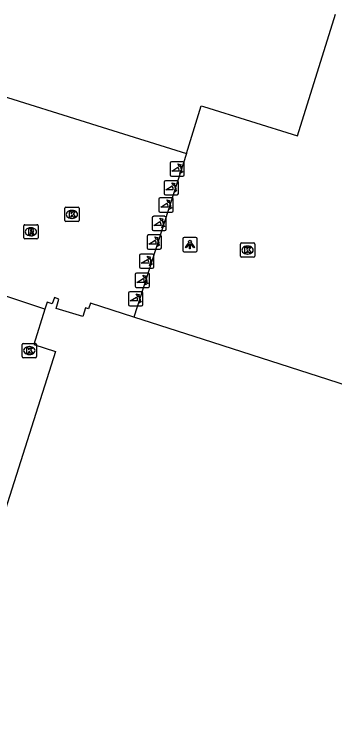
# Model space of a CAD drawing. Extents: x 160676 to 161153, y 383244 to 383713.
# Drawn here: x 160986.72 to 161009.23, y 383334 to 383383.25 of the extents above; entities that cross this region are included whole.
import ezdxf

# ---------------------------------------------------------------- set-up
doc = ezdxf.new("R2010")
doc.units = 0
for name, color, linetype in [('IMGEO_Kolk', 7, 'Continuous'), ('IMGEO_Lichtpunt', 7, 'Continuous'), ('IMGEO_Pand', 7, 'Continuous'), ('IMGEO_Poller', 7, 'Continuous'), ('IMGEO_Rijbaan_lokaal_open', 7, 'Continuous'), ('IMGEO_Rioolput', 7, 'Continuous')]:
    doc.layers.add(name, color=color, linetype=linetype)

msp = doc.modelspace()

# ---------------------------------------------------------------- linework, layer by layer
at = {"layer": 'IMGEO_Kolk'}
for p, q in [((160990.278, 383368.783), (160990.278, 383369.635)), ((160990.353, 383369.709), (160991.205, 383369.709)), ((160991.279, 383369.635), (160991.279, 383368.783)), ((160990.766, 383369.489), (160990.791, 383369.489)), ((160991.205, 383368.709), (160990.353, 383368.709)), ((160990.789, 383368.929), (160990.764, 383368.929)), ((161002.676, 383367.208), (161003.528, 383367.208)), ((161002.601, 383366.282), (161002.601, 383367.134)), ((161003.089, 383366.988), (161003.114, 383366.988)), ((161003.602, 383367.134), (161003.602, 383366.282)), ((161003.528, 383366.208), (161002.676, 383366.208)), ((161003.112, 383366.428), (161003.087, 383366.428)), ((160987.289, 383359.244), (160987.289, 383360.096)), ((160987.364, 383360.17), (160988.216, 383360.17)), ((160987.777, 383359.95), (160987.802, 383359.95)), ((160988.29, 383360.096), (160988.29, 383359.244)), ((160987.8, 383359.39), (160987.775, 383359.39)), ((160988.216, 383359.17), (160987.364, 383359.17))]:
    msp.add_line(p, q, dxfattribs=at)
for points in [[(160990.278, 383368.783), (160990.278, 383369.635)], [(160990.353, 383369.709), (160991.205, 383369.709)], [(160991.279, 383369.635), (160991.279, 383368.783)], [(160990.599, 383369.409), (160990.722, 383369.409), (160990.722, 383369.258), (160990.852, 383369.409), (160991.016, 383369.409), (160990.87, 383369.258), (160991.023, 383369.009), (160990.871, 383369.009), (160990.786, 383369.173), (160990.722, 383369.106), (160990.722, 383369.009), (160990.599, 383369.009), (160990.599, 383369.409)], [(160991.205, 383368.709), (160990.353, 383368.709)], [(161002.676, 383367.208), (161003.528, 383367.208)], [(161002.601, 383366.282), (161002.601, 383367.134)], [(161002.922, 383366.908), (161003.045, 383366.908), (161003.045, 383366.757), (161003.175, 383366.908), (161003.339, 383366.908), (161003.193, 383366.757), (161003.346, 383366.508), (161003.194, 383366.508), (161003.109, 383366.672), (161003.045, 383366.605), (161003.045, 383366.508), (161002.922, 383366.508), (161002.922, 383366.908)], [(161003.602, 383367.134), (161003.602, 383366.282)], [(161003.528, 383366.208), (161002.676, 383366.208)], [(160987.289, 383359.244), (160987.289, 383360.096)], [(160987.364, 383360.17), (160988.216, 383360.17)], [(160987.61, 383359.87), (160987.733, 383359.87), (160987.733, 383359.719), (160987.863, 383359.87), (160988.027, 383359.87), (160987.881, 383359.719), (160988.034, 383359.47), (160987.882, 383359.47), (160987.797, 383359.634), (160987.733, 383359.567), (160987.733, 383359.47), (160987.61, 383359.47), (160987.61, 383359.87)], [(160988.29, 383360.096), (160988.29, 383359.244)], [(160988.216, 383359.17), (160987.364, 383359.17)]]:
    msp.add_lwpolyline(points, dxfattribs=at)
for centre, start, end in [((160990.355, 383369.633), 91.552, 178.448), ((160990.355, 383369.633), 91.552, 178.448), ((160991.203, 383369.633), 1.552, 88.448), ((160991.203, 383369.633), 1.552, 88.448), ((160990.355, 383368.785), 181.552, 268.448), ((160990.355, 383368.785), 181.552, 268.448), ((160991.203, 383368.785), 271.552, 358.448), ((160991.203, 383368.785), 271.552, 358.448), ((161002.678, 383367.132), 91.552, 178.448), ((161002.678, 383367.132), 91.552, 178.448), ((161003.526, 383367.132), 1.552, 88.448), ((161003.526, 383367.132), 1.552, 88.448), ((161002.678, 383366.284), 181.552, 268.448), ((161002.678, 383366.284), 181.552, 268.448), ((161003.526, 383366.284), 271.552, 358.448), ((161003.526, 383366.284), 271.552, 358.448), ((160987.366, 383360.094), 91.552, 178.448), ((160987.366, 383360.094), 91.552, 178.448), ((160988.214, 383360.094), 1.552, 88.448), ((160988.214, 383360.094), 1.552, 88.448), ((160987.366, 383359.246), 181.552, 268.448), ((160987.366, 383359.246), 181.552, 268.448), ((160988.214, 383359.246), 271.552, 358.448), ((160988.214, 383359.246), 271.552, 358.448)]:
    msp.add_arc(centre, 0.0765, start, end, dxfattribs=at)
for centre, major_axis, ratio, start_param, end_param in [((160990.765, 383369.209), (-0.387, 0.002), 0.722429, 4.712389, 7.853982), ((160990.79, 383369.209), (-0.39, 0.002), 0.717154, 1.570796, 4.712389), ((161003.088, 383366.708), (-0.387, 0.002), 0.722429, 4.712389, 7.853982), ((161003.113, 383366.708), (-0.39, 0.002), 0.717154, 1.570796, 4.712389), ((160987.776, 383359.67), (-0.387, 0.002), 0.722429, 4.712389, 7.853982), ((160987.801, 383359.67), (-0.39, 0.002), 0.717154, 1.570796, 4.712389)]:
    msp.add_ellipse(centre, major_axis=major_axis, ratio=ratio, start_param=start_param, end_param=end_param, dxfattribs=at)
at = {"layer": 'IMGEO_Lichtpunt'}
for p, q in [((160998.563, 383367.498), (160998.563, 383366.691)), ((160998.563, 383367.498), (160998.563, 383366.691)), ((160999.465, 383367.593), (160998.657, 383367.593)), ((160999.465, 383367.593), (160998.657, 383367.593)), ((160999.559, 383366.691), (160999.559, 383367.498)), ((160999.559, 383366.691), (160999.559, 383367.498)), ((160998.657, 383366.597), (160999.465, 383366.597)), ((160998.657, 383366.597), (160999.465, 383366.597))]:
    msp.add_line(p, q, dxfattribs=at)
for points in [[(160998.937, 383367.162), (160998.976, 383367.134), (160998.788, 383366.872), (160998.75, 383366.899), (160998.937, 383367.162)], [(160999.149, 383367.134), (160999.187, 383367.161), (160999.374, 383366.899), (160999.335, 383366.871), (160999.149, 383367.134)], [(160999.039, 383367.114), (160999.086, 383367.114), (160999.086, 383366.792), (160999.039, 383366.792), (160999.039, 383367.114)]]:
    msp.add_lwpolyline(points, dxfattribs=at)
msp.add_circle((160999.062, 383367.296), 0.0994, dxfattribs=at)
for centre, start, end in [((160998.657, 383367.498), 90, 180), ((160998.657, 383367.498), 90, 180), ((160999.465, 383367.498), 0, 90), ((160999.465, 383367.498), 0, 90), ((160998.657, 383366.691), 180, 270), ((160998.657, 383366.691), 180, 270), ((160999.465, 383366.691), 270, 0), ((160999.465, 383366.691), 270, 360)]:
    msp.add_arc(centre, 0.0946, start, end, dxfattribs=at)
at = {"layer": 'IMGEO_Pand'}
for points in [[(160998.821, 383373.471), (160999.845, 383376.812), (161000, 383376.764), (161006.596, 383374.71), (161009.264, 383383.247)], [(160984.676, 383377.898), (160992.903, 383375.323), (160998.821, 383373.471)], [(160995.127, 383362.001), (160992.073, 383362.982), (160991.943, 383362.588), (160991.734, 383362.661), (160991.539, 383362.053), (160989.662, 383362.626), (160989.861, 383363.276), (160989.553, 383363.376), (160989.388, 383362.949), (160989.043, 383363.059), (160988.884, 383362.56)], [(160988.884, 383362.56), (160988.097, 383360.087), (160989.634, 383359.598), (160976.293, 383317.706), (160974.69, 383318.217), (160973.542, 383314.614), (160975.14, 383314.105), (160972.968, 383307.284), (160976.986, 383306.005), (160976.237, 383303.65), (160982.34, 383300.282), (160989.622, 383299.281), (160990.405, 383301.74), (160994.422, 383300.461)], [(161052.382, 383335.311), (161050.252, 383335.927), (161019.467, 383345.797), (161020.898, 383350.298), (161017.412, 383351.416), (161015.941, 383346.9), (161009.904, 383348.868), (161012.311, 383356.101), (161012.028, 383356.167), (161012.145, 383356.538), (161000, 383360.437), (160995.127, 383362.001)]]:
    msp.add_lwpolyline(points, dxfattribs=at)
at = {"layer": 'IMGEO_Poller'}
for p, q in [((160997.663, 383372.794), (160997.663, 383371.987)), ((160997.663, 383372.794), (160997.663, 383371.987)), ((160998.565, 383372.889), (160997.757, 383372.889)), ((160998.565, 383372.889), (160997.757, 383372.889)), ((160998.659, 383371.987), (160998.659, 383372.794)), ((160998.659, 383371.987), (160998.659, 383372.794)), ((160997.757, 383371.892), (160998.565, 383371.892)), ((160997.757, 383371.892), (160998.565, 383371.892)), ((160997.251, 383371.474), (160997.251, 383370.667)), ((160997.251, 383371.474), (160997.251, 383370.667)), ((160998.153, 383371.569), (160997.345, 383371.569)), ((160998.153, 383371.569), (160997.345, 383371.569)), ((160998.247, 383370.667), (160998.247, 383371.474)), ((160998.247, 383370.667), (160998.247, 383371.474)), ((160996.884, 383370.271), (160996.884, 383369.464)), ((160996.884, 383370.271), (160996.884, 383369.464)), ((160997.786, 383370.366), (160996.978, 383370.366)), ((160997.786, 383370.366), (160996.978, 383370.366)), ((160997.345, 383370.572), (160998.153, 383370.572)), ((160997.345, 383370.572), (160998.153, 383370.572)), ((160997.88, 383369.464), (160997.88, 383370.271)), ((160997.88, 383369.464), (160997.88, 383370.271)), ((160996.978, 383369.369), (160997.786, 383369.369)), ((160996.978, 383369.369), (160997.786, 383369.369)), ((160996.401, 383368.979), (160996.401, 383368.172)), ((160996.401, 383368.979), (160996.401, 383368.172)), ((160997.303, 383369.074), (160996.495, 383369.074)), ((160997.303, 383369.074), (160996.495, 383369.074)), ((160997.397, 383368.172), (160997.397, 383368.979)), ((160997.397, 383368.172), (160997.397, 383368.979)), ((160996.056, 383367.672), (160996.056, 383366.865)), ((160996.056, 383367.672), (160996.056, 383366.865)), ((160996.958, 383367.767), (160996.15, 383367.767)), ((160996.958, 383367.767), (160996.15, 383367.767)), ((160996.495, 383368.077), (160997.303, 383368.077)), ((160996.495, 383368.077), (160997.303, 383368.077)), ((160997.052, 383366.865), (160997.052, 383367.672)), ((160997.052, 383366.865), (160997.052, 383367.672)), ((160996.15, 383366.77), (160996.958, 383366.77)), ((160996.15, 383366.77), (160996.958, 383366.77)), ((160995.526, 383366.332), (160995.526, 383365.525)), ((160995.526, 383366.332), (160995.526, 383365.525)), ((160996.428, 383366.427), (160995.62, 383366.427)), ((160996.428, 383366.427), (160995.62, 383366.427)), ((160996.522, 383365.525), (160996.522, 383366.332)), ((160996.522, 383365.525), (160996.522, 383366.332)), ((160995.62, 383365.43), (160996.428, 383365.43)), ((160995.62, 383365.43), (160996.428, 383365.43)), ((160995.218, 383364.996), (160995.218, 383364.189)), ((160995.218, 383364.996), (160995.218, 383364.189)), ((160996.12, 383365.091), (160995.312, 383365.091)), ((160996.12, 383365.091), (160995.312, 383365.091)), ((160996.214, 383364.189), (160996.214, 383364.996)), ((160996.214, 383364.189), (160996.214, 383364.996)), ((160994.751, 383363.693), (160994.751, 383362.886)), ((160994.751, 383363.693), (160994.751, 383362.886)), ((160995.653, 383363.788), (160994.845, 383363.788)), ((160995.653, 383363.788), (160994.845, 383363.788)), ((160995.312, 383364.094), (160996.12, 383364.094)), ((160995.312, 383364.094), (160996.12, 383364.094)), ((160995.747, 383362.886), (160995.747, 383363.693)), ((160995.747, 383362.886), (160995.747, 383363.693)), ((160994.845, 383362.791), (160995.653, 383362.791)), ((160994.845, 383362.791), (160995.653, 383362.791))]:
    msp.add_line(p, q, dxfattribs=at)
for points in [[(160998.342, 383372.618), (160998.33, 383372.545), (160998.205, 383372.75)], [(160998.205, 383372.75), (160998.436, 383372.684), (160998.365, 383372.652)], [(160998.298, 383372.245), (160997.785, 383372.245), (160998.215, 383372.52)], [(160998.358, 383372.073), (160998.424, 383372.304), (160998.454, 383372.236)], [(160998.49, 383372.209), (160998.562, 383372.198), (160998.358, 383372.073)], [(160997.886, 383370.925), (160997.373, 383370.925), (160997.803, 383371.2)], [(160997.93, 383371.298), (160997.918, 383371.225), (160997.793, 383371.43)], [(160997.793, 383371.43), (160998.024, 383371.364), (160997.953, 383371.332)], [(160997.946, 383370.753), (160998.012, 383370.984), (160998.042, 383370.916)], [(160998.078, 383370.889), (160998.15, 383370.878), (160997.946, 383370.753)], [(160997.563, 383370.095), (160997.551, 383370.022), (160997.426, 383370.227)], [(160997.426, 383370.227), (160997.657, 383370.161), (160997.586, 383370.129)], [(160997.519, 383369.722), (160997.006, 383369.722), (160997.436, 383369.997)], [(160997.579, 383369.55), (160997.645, 383369.781), (160997.675, 383369.713)], [(160997.711, 383369.686), (160997.783, 383369.675), (160997.579, 383369.55)], [(160997.036, 383368.43), (160996.523, 383368.43), (160996.953, 383368.705)], [(160997.08, 383368.803), (160997.068, 383368.73), (160996.943, 383368.935)], [(160996.943, 383368.935), (160997.174, 383368.869), (160997.103, 383368.837)], [(160997.096, 383368.258), (160997.162, 383368.489), (160997.192, 383368.421)], [(160997.228, 383368.394), (160997.3, 383368.383), (160997.096, 383368.258)], [(160996.691, 383367.123), (160996.178, 383367.123), (160996.608, 383367.398)], [(160996.735, 383367.496), (160996.723, 383367.423), (160996.598, 383367.628)], [(160996.598, 383367.628), (160996.829, 383367.562), (160996.758, 383367.53)], [(160996.751, 383366.951), (160996.817, 383367.182), (160996.847, 383367.114)], [(160996.883, 383367.087), (160996.955, 383367.076), (160996.751, 383366.951)], [(160996.205, 383366.156), (160996.193, 383366.083), (160996.068, 383366.288)], [(160996.068, 383366.288), (160996.299, 383366.222), (160996.228, 383366.19)], [(160996.161, 383365.783), (160995.648, 383365.783), (160996.078, 383366.058)], [(160996.221, 383365.611), (160996.287, 383365.842), (160996.317, 383365.774)], [(160996.353, 383365.747), (160996.425, 383365.736), (160996.221, 383365.611)], [(160995.853, 383364.447), (160995.34, 383364.447), (160995.77, 383364.722)], [(160995.897, 383364.82), (160995.885, 383364.747), (160995.76, 383364.952)], [(160995.76, 383364.952), (160995.991, 383364.886), (160995.92, 383364.854)], [(160995.913, 383364.275), (160995.979, 383364.506), (160996.009, 383364.438)], [(160996.045, 383364.411), (160996.117, 383364.4), (160995.913, 383364.275)], [(160995.386, 383363.144), (160994.873, 383363.144), (160995.303, 383363.419)], [(160995.43, 383363.517), (160995.418, 383363.444), (160995.293, 383363.649)], [(160995.293, 383363.649), (160995.524, 383363.583), (160995.453, 383363.551)], [(160995.446, 383362.972), (160995.512, 383363.203), (160995.542, 383363.135)], [(160995.578, 383363.108), (160995.65, 383363.097), (160995.446, 383362.972)]]:
    msp.add_lwpolyline(points, dxfattribs=at)
for centre, radius, start, end in [((160997.757, 383372.794), 0.0946, 90, 180), ((160997.757, 383372.794), 0.0946, 90, 180), ((160997.984, 383372.305), 0.476, 351.7527, 41.1691), ((160997.984, 383372.305), 0.516, 349.3569, 42.2912), ((160998.565, 383372.794), 0.0946, 0, 90), ((160998.565, 383372.794), 0.0946, 0, 90), ((160997.97, 383372.295), 0.332, 351.3247, 42.4854), ((160997.757, 383371.987), 0.0946, 180, 270), ((160997.757, 383371.987), 0.0946, 180, 270), ((160998.565, 383371.987), 0.0946, 270, 0), ((160998.565, 383371.987), 0.0946, 270, 0), ((160997.345, 383371.474), 0.0946, 90, 180), ((160997.345, 383371.474), 0.0946, 90, 180), ((160997.558, 383370.975), 0.332, 351.3247, 42.4854), ((160997.572, 383370.985), 0.476, 351.7527, 41.1691), ((160997.572, 383370.985), 0.516, 349.3569, 42.2912), ((160998.153, 383371.474), 0.0946, 0, 90), ((160998.153, 383371.474), 0.0946, 0, 90), ((160997.345, 383370.667), 0.0946, 180, 270), ((160997.345, 383370.667), 0.0946, 180, 270), ((160998.153, 383370.667), 0.0946, 270, 0), ((160998.153, 383370.667), 0.0946, 270, 0), ((160996.978, 383370.271), 0.0946, 90, 180), ((160996.978, 383370.271), 0.0946, 90, 180), ((160997.205, 383369.782), 0.516, 349.3569, 42.2912), ((160997.786, 383370.271), 0.0946, 0, 90), ((160997.786, 383370.271), 0.0946, 0, 90), ((160997.191, 383369.772), 0.332, 351.3247, 42.4854), ((160997.205, 383369.782), 0.476, 351.7527, 41.1691), ((160996.978, 383369.464), 0.0946, 180, 270), ((160996.978, 383369.464), 0.0946, 180, 270), ((160997.786, 383369.464), 0.0946, 270, 0), ((160997.786, 383369.464), 0.0946, 270, 0), ((160996.495, 383368.979), 0.0946, 90, 180), ((160996.495, 383368.979), 0.0946, 90, 180), ((160996.708, 383368.48), 0.332, 351.3247, 42.4854), ((160996.722, 383368.49), 0.476, 351.7527, 41.1691), ((160996.722, 383368.49), 0.516, 349.3569, 42.2912), ((160997.303, 383368.979), 0.0946, 0, 90), ((160997.303, 383368.979), 0.0946, 0, 90), ((160996.495, 383368.172), 0.0946, 180, 270), ((160996.495, 383368.172), 0.0946, 180, 270), ((160997.303, 383368.172), 0.0946, 270, 0), ((160997.303, 383368.172), 0.0946, 270, 0), ((160996.15, 383367.672), 0.0946, 90, 180), ((160996.15, 383367.672), 0.0946, 90, 180), ((160996.958, 383367.672), 0.0946, 0, 90), ((160996.958, 383367.672), 0.0946, 0, 90), ((160996.363, 383367.173), 0.332, 351.3247, 42.4854), ((160996.377, 383367.183), 0.476, 351.7527, 41.1691), ((160996.377, 383367.183), 0.516, 349.3569, 42.2912), ((160996.15, 383366.865), 0.0946, 180, 270), ((160996.15, 383366.865), 0.0946, 180, 270), ((160996.958, 383366.865), 0.0946, 270, 0), ((160996.958, 383366.865), 0.0946, 270, 0), ((160995.62, 383366.332), 0.0946, 90, 180), ((160995.62, 383366.332), 0.0946, 90, 180), ((160995.847, 383365.843), 0.476, 351.7527, 41.1691), ((160995.847, 383365.843), 0.516, 349.3569, 42.2912), ((160996.428, 383366.332), 0.0946, 0, 90), ((160996.428, 383366.332), 0.0946, 0, 90), ((160995.833, 383365.833), 0.332, 351.3247, 42.4854), ((160995.62, 383365.525), 0.0946, 180, 270), ((160995.62, 383365.525), 0.0946, 180, 270), ((160996.428, 383365.525), 0.0946, 270, 0), ((160996.428, 383365.525), 0.0946, 270, 0), ((160995.312, 383364.996), 0.0946, 90, 180), ((160995.312, 383364.996), 0.0946, 90, 180), ((160995.525, 383364.497), 0.332, 351.3247, 42.4854), ((160995.539, 383364.507), 0.476, 351.7527, 41.1691), ((160995.539, 383364.507), 0.516, 349.3569, 42.2912), ((160996.12, 383364.996), 0.0946, 0, 90), ((160996.12, 383364.996), 0.0946, 0, 90), ((160995.312, 383364.189), 0.0946, 180, 270), ((160995.312, 383364.189), 0.0946, 180, 270), ((160996.12, 383364.189), 0.0946, 270, 0), ((160996.12, 383364.189), 0.0946, 270, 0), ((160994.845, 383363.693), 0.0946, 90, 180), ((160994.845, 383363.693), 0.0946, 90, 180), ((160995.653, 383363.693), 0.0946, 0, 90), ((160995.653, 383363.693), 0.0946, 0, 90), ((160995.058, 383363.194), 0.332, 351.3247, 42.4854), ((160995.072, 383363.204), 0.476, 351.7527, 41.1691), ((160995.072, 383363.204), 0.516, 349.3569, 42.2912), ((160994.845, 383362.886), 0.0946, 180, 270), ((160994.845, 383362.886), 0.0946, 180, 270), ((160995.653, 383362.886), 0.0946, 270, 0), ((160995.653, 383362.886), 0.0946, 270, 0)]:
    msp.add_arc(centre, radius, start, end, dxfattribs=at)
at = {"layer": 'IMGEO_Rijbaan_lokaal_open'}
for points in [[(160998.821, 383373.471), (160995.127, 383362.001)], [(160988.884, 383362.56), (160983.014, 383364.509)]]:
    msp.add_lwpolyline(points, dxfattribs=at)
at = {"layer": 'IMGEO_Rioolput'}
for p, q in [((160987.399, 383367.563), (160987.399, 383368.415)), ((160987.474, 383368.489), (160988.326, 383368.489)), ((160987.887, 383368.269), (160987.912, 383368.269)), ((160988.4, 383368.415), (160988.4, 383367.563)), ((160987.91, 383367.709), (160987.885, 383367.709)), ((160988.326, 383367.489), (160987.474, 383367.489))]:
    msp.add_line(p, q, dxfattribs=at)
for points in [[(160987.399, 383367.563), (160987.399, 383368.415)], [(160987.474, 383368.489), (160988.326, 383368.489)], [(160987.988, 383368.187), (160987.736, 383368.189), (160987.736, 383367.789)], [(160988.4, 383368.415), (160988.4, 383367.563)], [(160987.736, 383367.789), (160987.86, 383367.789), (160987.86, 383367.951), (160987.871, 383367.951)], [(160987.914, 383368.108), (160987.86, 383368.108), (160987.86, 383368.027)], [(160987.86, 383368.027), (160987.912, 383368.027)], [(160987.918, 383367.922), (160987.989, 383367.789), (160988.129, 383367.789), (160988.064, 383367.915)], [(160988.326, 383367.489), (160987.474, 383367.489)]]:
    msp.add_lwpolyline(points, dxfattribs=at)
for centre, radius, start, end in [((160987.476, 383368.413), 0.0765, 91.552, 178.448), ((160987.476, 383368.413), 0.0765, 91.552, 178.448), ((160987.987, 383368.077), 0.109, 350.3612, 89.416), ((160988.324, 383368.413), 0.0765, 1.552, 88.448), ((160988.324, 383368.413), 0.0765, 1.552, 88.448), ((160987.87, 383367.898), 0.0533, 26.0293, 88.6989), ((160987.896, 383368.216), 0.19, 274.7715, 282.9687), ((160987.92, 383368.012), 0.0964, 77.0061, 93.1865), ((160987.934, 383368.069), 0.0378, 276.6634, 79.6772), ((160987.985, 383368.077), 0.112, 277.5842, 350.9817), ((160987.969, 383367.862), 0.108, 29.5134, 73.7905), ((160987.476, 383367.565), 0.0765, 181.552, 268.448), ((160987.476, 383367.565), 0.0765, 181.552, 268.448), ((160988.324, 383367.565), 0.0765, 271.552, 358.448), ((160988.324, 383367.565), 0.0765, 271.552, 358.448)]:
    msp.add_arc(centre, radius, start, end, dxfattribs=at)
for centre, major_axis, ratio, start_param, end_param in [((160987.886, 383367.989), (-0.387, 0.002), 0.722429, 4.712389, 7.853982), ((160987.911, 383367.989), (-0.39, 0.002), 0.717154, 1.570796, 4.712389)]:
    msp.add_ellipse(centre, major_axis=major_axis, ratio=ratio, start_param=start_param, end_param=end_param, dxfattribs=at)

doc.saveas('drawing.dxf')
